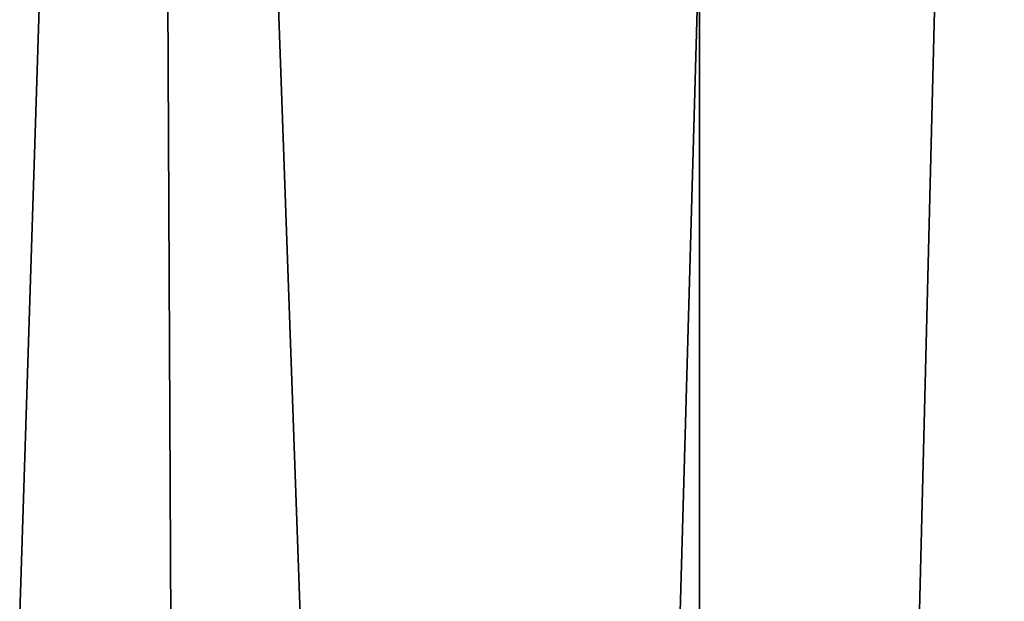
# Model space of a CAD drawing. Header units: millimetres. Extents: x -682 to 137, y -14 to 967.
# Tile 676 of 788: x 6.62 to 9.92, y 951.55 to 953.5. Entities that reach past the tile are written whole.
import ezdxf

# ---------------------------------------------------------------- set-up
doc = ezdxf.new("R2010")
doc.units = ezdxf.units.MM
doc.header["$LTSCALE"] = 65.185185
doc.layers.add('3738', color=7, linetype='CONTINUOUS')
doc.layers.add('3749', color=7, linetype='CONTINUOUS')

msp = doc.modelspace()

# ---------------------------------------------------------------- linework, layer by layer
at = {"layer": '3738', "color": 7, "linetype": 'CONTINUOUS', "true_color": 0x96918c}
for points in [[(6.4653, 953.8, -8.8994), (6.4656, 867.5, -8.8992), (8.899, 953.8, -6.4659), (6.4653, 953.8, -8.8994)], [(8.899, 953.8, 6.4659), (6.4656, 867.5, 8.8992), (6.4653, 953.8, 8.8994), (8.899, 953.8, 6.4659)], [(6.4656, 867.5, -8.8992), (8.8988, 867.5, -6.4653), (8.899, 953.8, -6.4659), (6.4656, 867.5, -8.8992)], [(8.8988, 867.5, 6.4653), (6.4656, 867.5, 8.8992), (8.899, 953.8, 6.4659), (8.8988, 867.5, 6.4653)], [(8.8988, 867.5, -6.4653), (10.4616, 867.5, -3.3992), (10.4616, 953.8, -3.3994), (8.8988, 867.5, -6.4653)], [(8.899, 953.8, -6.4659), (8.8988, 867.5, -6.4653), (10.4616, 953.8, -3.3994), (8.899, 953.8, -6.4659)], [(10.4616, 867.5, 3.3992), (8.8988, 867.5, 6.4653), (10.4616, 953.8, 3.3994), (10.4616, 867.5, 3.3992)], [(10.4616, 953.8, 3.3994), (8.8988, 867.5, 6.4653), (8.899, 953.8, 6.4659), (10.4616, 953.8, 3.3994)]]:
    msp.add_3dface(points, dxfattribs=at)
at = {"layer": '3749', "color": 7, "linetype": 'CONTINUOUS', "true_color": 0x96918c}
for points in [[(7.0615, 965.5044, -12.2308), (3.8811, 865.5044, -14.4846), (3.6553, 965.5044, -13.6417), (7.0615, 965.5044, -12.2308)], [(3.8811, 865.5044, 14.4846), (7.4978, 865.5044, 12.9866), (3.6553, 965.5044, 13.6417), (3.8811, 865.5044, 14.4846)], [(3.6553, 965.5044, 13.6417), (7.4978, 865.5044, 12.9866), (7.0615, 965.5044, 12.2308), (3.6553, 965.5044, 13.6417)], [(7.4978, 865.5044, -12.9866), (3.8811, 865.5044, -14.4846), (7.0615, 965.5044, -12.2308), (7.4978, 865.5044, -12.9866)], [(9.9864, 965.5044, -9.9864), (7.4978, 865.5044, -12.9866), (7.0615, 965.5044, -12.2308), (9.9864, 965.5044, -9.9864)], [(7.4978, 865.5044, 12.9866), (10.6035, 865.5044, 10.6035), (7.0615, 965.5044, 12.2308), (7.4978, 865.5044, 12.9866)], [(7.0615, 965.5044, 12.2308), (10.6035, 865.5044, 10.6035), (9.9864, 965.5044, 9.9864), (7.0615, 965.5044, 12.2308)], [(10.6035, 865.5044, -10.6035), (7.4978, 865.5044, -12.9866), (9.9864, 965.5044, -9.9864), (10.6035, 865.5044, -10.6035)]]:
    msp.add_3dface(points, dxfattribs=at)

doc.saveas('drawing.dxf')
